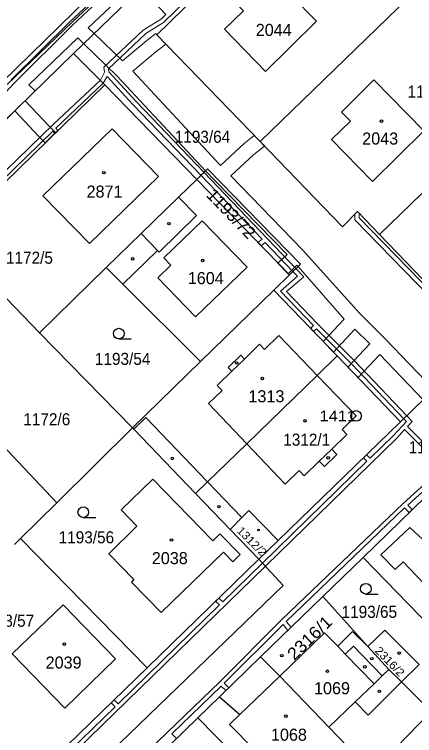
# Model space of a CAD drawing. Extents: x -679733 to -673243, y -1075091 to -1066557.
# Drawn here: x -676896.3 to -676840, y -1070289.4 to -1070187.9 of the extents above; entities that cross this region are included whole.
import ezdxf
from ezdxf.enums import TextEntityAlignment as Align

# ---------------------------------------------------------------- set-up
doc = ezdxf.new("R2010")
doc.units = 0
doc.header["$LTSCALE"] = 0.68
for name, color, linetype, lineweight in [('1', 7, 'Continuous', 25), ('13', 7, 'Continuous', 13), ('3', 7, 'Continuous', 25), ('4', 7, 'Continuous', 13), ('5', 7, 'Continuous', 25), ('8', 7, 'Continuous', 25)]:
    doc.layers.add(name, color=color, linetype=linetype, lineweight=lineweight)
doc.layers.add('2', color=7, linetype='Continuous')

msp = doc.modelspace()

# ---------------------------------------------------------------- linework, layer by layer
at = {"layer": '1'}
for p, q in [((-676840.48, -1070185.2), (-676861.71, -1070205.81)), ((-676825.8, -1070200.28), (-676844.9, -1070218.88)), ((-676830.41, -1070234.06), (-676844.9, -1070218.88)), ((-676870.08, -1070236.77), (-676879.66, -1070246.12)), ((-676870.78, -1070255.33), (-676865.92, -1070260.39)), ((-676865.92, -1070260.39), (-676861.87, -1070264.58)), ((-676895.42, -1070261.7), (-676877.6, -1070279.87)), ((-676870.46, -1070286.91), (-676857.42, -1070300.25))]:
    msp.add_line(p, q, dxfattribs=at)
for points in [[(-676832.51, -1070133.43), (-676854.69, -1070155.09), (-676859.7, -1070159.98), (-676881.87, -1070181.64), (-676904.05, -1070203.3), (-676909.06, -1070208.19), (-676931.24, -1070229.85)], [(-676861.71, -1070205.81), (-676876.23, -1070190.79), (-676855.15, -1070170.13), (-676859.37, -1070165.79), (-676887.94, -1070193.42), (-676883.55, -1070197.81)], [(-676847.22, -1070264.34), (-676834.97, -1070252.44), (-676823.5, -1070241.3), (-676809.22, -1070227.45), (-676805.9, -1070224.23), (-676792.81, -1070211.49), (-676779.62, -1070198.64), (-676771.39, -1070190.64), (-676762.54, -1070181.94), (-676757.47, -1070176.96), (-676751.79, -1070171.39)], [(-676887.94, -1070193.42), (-676981.38, -1070284.6), (-676977.21, -1070288.93)], [(-676870.63, -1070211.14), (-676883.55, -1070197.81), (-676905.66, -1070219.37), (-676892.74, -1070232.71), (-676883.35, -1070223.55)], [(-676793.19, -1070197.93), (-676794.67, -1070199.36), (-676802.14, -1070206.62), (-676809.26, -1070213.5), (-676811.13, -1070215.35), (-676830.41, -1070234.06), (-676841.95, -1070245.24), (-676859.18, -1070261.97), (-676861.87, -1070264.58)], [(-676844.9, -1070218.88), (-676848, -1070215.64), (-676850.13, -1070217.81), (-676861.71, -1070205.81)], [(-676870.63, -1070211.14), (-676869.12, -1070209.67), (-676856.03, -1070223.08), (-676857.59, -1070224.59)], [(-676870.63, -1070211.14), (-676873.17, -1070213.62), (-676878.45, -1070218.77), (-676883.35, -1070223.55)], [(-676859.79, -1070226.74), (-676857.59, -1070224.59), (-676870.63, -1070211.14)], [(-676883.35, -1070223.55), (-676881, -1070225.89), (-676870.08, -1070236.77), (-676859.79, -1070226.74)], [(-676859.79, -1070226.74), (-676850.88, -1070235.98), (-676841.95, -1070245.24)], [(-676902.67, -1070243.58), (-676890.31, -1070256.65), (-676879.66, -1070246.12), (-676892.74, -1070232.71)], [(-676850.88, -1070235.98), (-676853.67, -1070238.76), (-676863.58, -1070248.36), (-676869.1, -1070253.7), (-676870.78, -1070255.33)], [(-676879.66, -1070246.12), (-676879.49, -1070246.3), (-676870.78, -1070255.33)], [(-676896.28, -1070262.53), (-676895.42, -1070261.7), (-676890.31, -1070256.65)], [(-676865.92, -1070260.39), (-676864.28, -1070258.74), (-676863.29, -1070257.73), (-676859.18, -1070261.97)], [(-676861.87, -1070264.58), (-676858.44, -1070268.3), (-676930.16, -1070337.51), (-676926.43, -1070341.37), (-676925.05, -1070340.03), (-676912.17, -1070327.5), (-676905.5, -1070321.01), (-676888.01, -1070304.02), (-676870.46, -1070286.91), (-676867.43, -1070283.97), (-676861.63, -1070278.34), (-676852.87, -1070269.83), (-676847.22, -1070264.34)], [(-676861.87, -1070264.58), (-676877.6, -1070279.87), (-676891.99, -1070293.85)], [(-676847.22, -1070264.34), (-676829.71, -1070282.36), (-676817.36, -1070270.66)], [(-676850.78, -1070276.85), (-676848.72, -1070274.76), (-676846.55, -1070276.9), (-676852.87, -1070269.83)], [(-676841.82, -1070281.86), (-676839.35, -1070279.39), (-676844.16, -1070274.58), (-676846.55, -1070276.9)], [(-676850.78, -1070276.85), (-676852.63, -1070274.95), (-676858.93, -1070281.07)], [(-676841.82, -1070281.86), (-676843.58, -1070280.1), (-676844.52, -1070281), (-676848.58, -1070276.82), (-676849.73, -1070277.94), (-676850.78, -1070276.85)], [(-676845.94, -1070294.55), (-676850.66, -1070289.64), (-676852.04, -1070288.21), (-676858.93, -1070281.07), (-676861.63, -1070278.34)], [(-676845.94, -1070294.55), (-676837.65, -1070286.03), (-676841.82, -1070281.86)], [(-676867.43, -1070283.97), (-676864.55, -1070286.45), (-676866.01, -1070287.85), (-676859.08, -1070294.89), (-676857.77, -1070293.62), (-676856.31, -1070295.13), (-676855.37, -1070294.22), (-676849.04, -1070297.54), (-676845.94, -1070294.55)]]:
    msp.add_lwpolyline(points, dxfattribs=at)
for points in [[(-676860.95, -1070195.93), (-676853.77, -1070188.88), (-676860.81, -1070181.67), (-676865.34, -1070186.12), (-676864.03, -1070187.41), (-676866.71, -1070189.98)], [(-676838.66, -1070204.31), (-676845.7, -1070197.13), (-676850.27, -1070201.66), (-676848.99, -1070202.94), (-676851.66, -1070205.51), (-676845.9, -1070211.44)], [(-676882.54, -1070204.03), (-676876.01, -1070210.73), (-676885.72, -1070220.18), (-676892.26, -1070213.47)], [(-676879.81, -1070267.82), (-676875.62, -1070272.11), (-676866.85, -1070263.59), (-676865.52, -1070264.94), (-676864.51, -1070263.95), (-676867.35, -1070261.03), (-676868.35, -1070262.02), (-676876.81, -1070253.33), (-676881.26, -1070257.65), (-676879.03, -1070259.94), (-676883.01, -1070263.82), (-676879.45, -1070267.47)], [(-676835.19, -1070270.39), (-676835.83, -1070271.01), (-676841.59, -1070264.97), (-676842.69, -1070266.06), (-676844.71, -1070264), (-676840.63, -1070260.11), (-676838.79, -1070261.84), (-676835.2, -1070258.36), (-676828.42, -1070265.41), (-676834.43, -1070271.19)], [(-676882.03, -1070278.6), (-676889.4, -1070271), (-676896.58, -1070277.9), (-676889.19, -1070285.58)]]:
    msp.add_lwpolyline(points, close=True, dxfattribs=at)
at = {"layer": '13'}
for points in [[(-676880.55, -1070181.54), (-676888.48, -1070188.98), (-676896.71, -1070197.13)], [(-676835.6, -1070251.31), (-676840.97, -1070245.92), (-676840.31, -1070245.21), (-676841.08, -1070244.4), (-676848.38, -1070236.7), (-676853.59, -1070231.51), (-676857.98, -1070226.91), (-676855.56, -1070224.83), (-676856.66, -1070223.69), (-676869.61, -1070210.14), (-676879.13, -1070200.19), (-676883, -1070196), (-676883.05, -1070195.57), (-676877.8, -1070190.61), (-676875.3, -1070189.08), (-676866.81, -1070180.74)], [(-676896.27, -1070197.55), (-676888.08, -1070189.42), (-676880.34, -1070182.16)], [(-676881.86, -1070183.05), (-676888.13, -1070189.01), (-676897.27, -1070197.79)], [(-676878.43, -1070184.22), (-676874.98, -1070187.93), (-676875.56, -1070188.53), (-676878.16, -1070190.13), (-676883.69, -1070195.35), (-676883.6, -1070196.07), (-676884.18, -1070197.18), (-676890.76, -1070203.38), (-676921.41, -1070233.12)], [(-676837.28, -1070240.72), (-676844.1, -1070233.56), (-676847.67, -1070230.02), (-676855.73, -1070221.04), (-676865.84, -1070210.66), (-676862.61, -1070207.65), (-676861.09, -1070206.45), (-676861.71, -1070205.81), (-676862.53, -1070204.97), (-676863.95, -1070206.09), (-676867.27, -1070209.17), (-676879.62, -1070195.91), (-676876.38, -1070193.2), (-676874.95, -1070192.11), (-676876.23, -1070190.79), (-676876.39, -1070190.62), (-676877.66, -1070191.6), (-676881.07, -1070194.44), (-676885.05, -1070190.62), (-676885.9, -1070189.81), (-676880.38, -1070184.57)], [(-676906.87, -1070211.9), (-676896.23, -1070201.51), (-676892.86, -1070205.12), (-676891.94, -1070205.99), (-676890.47, -1070204.55), (-676891.4, -1070203.66), (-676894.76, -1070200.07), (-676893.34, -1070198.69), (-676894.23, -1070197.81), (-676887.36, -1070191.23), (-676886.52, -1070192.04), (-676881.85, -1070196.54), (-676869.38, -1070209.92), (-676868.04, -1070211.36), (-676857.92, -1070221.7), (-676859.19, -1070222.94), (-676857.76, -1070224.42), (-676856.53, -1070223.23), (-676856.37, -1070223.41), (-676849.86, -1070230.79), (-676852.82, -1070233.97), (-676851.38, -1070235.46), (-676848.37, -1070232.21), (-676846.28, -1070234.3), (-676849.36, -1070237.56), (-676847.93, -1070239.04), (-676844.84, -1070235.78), (-676838.77, -1070242.16)], [(-676912.93, -1070225.78), (-676890.88, -1070204.35), (-676890.59, -1070204.67), (-676890.16, -1070204.25), (-676890.44, -1070203.92), (-676883.77, -1070197.6), (-676883.23, -1070196.64), (-676879.59, -1070200.59), (-676870.04, -1070210.56), (-676861.42, -1070219.56), (-676862.01, -1070220.03), (-676861.58, -1070220.48), (-676861.01, -1070220), (-676857.08, -1070224.1), (-676856.43, -1070224.78), (-676858.84, -1070226.87), (-676854.21, -1070231.72), (-676854.62, -1070232.1), (-676854.2, -1070232.54), (-676853.79, -1070232.15)], [(-676903.08, -1070204.82), (-676896.27, -1070197.55)], [(-676830.57, -1070234.22), (-676847.78, -1070216.57), (-676847.75, -1070215.91), (-676848, -1070215.64), (-676848.37, -1070216.01), (-676848.38, -1070216.81), (-676831.01, -1070234.64)], [(-676853.79, -1070232.15), (-676848.78, -1070237.14), (-676841.51, -1070244.81), (-676841.12, -1070245.22), (-676842.96, -1070247.18), (-676846.24, -1070250.37), (-676846.74, -1070249.89), (-676847.17, -1070250.31), (-676846.67, -1070250.8), (-676861.36, -1070265.13), (-676866.97, -1070270.61), (-676867.53, -1070270.08), (-676867.96, -1070270.5), (-676867.4, -1070271.03), (-676881.68, -1070284.94), (-676882.24, -1070284.38), (-676882.67, -1070284.79), (-676882.11, -1070285.36), (-676894.7, -1070297.61)], [(-676922.91, -1070325.87), (-676860.97, -1070265.56), (-676842.52, -1070247.6), (-676841.37, -1070246.36), (-676836.03, -1070251.72), (-676841.58, -1070256.75), (-676858.64, -1070273.1), (-676867.38, -1070281.83), (-676897.24, -1070310.61)], [(-676873.46, -1070289.84), (-676874.13, -1070289.16), (-676867.17, -1070282.47), (-676866.53, -1070283.09), (-676866.1, -1070282.68), (-676866.75, -1070282.06), (-676858.48, -1070273.78), (-676857.79, -1070274.61), (-676857.35, -1070274.18), (-676858.05, -1070273.36), (-676841.37, -1070257.38), (-676840.72, -1070258.03), (-676840.3, -1070257.61), (-676840.93, -1070256.98), (-676835.1, -1070251.69)]]:
    msp.add_lwpolyline(points, dxfattribs=at)
at = {"layer": '3'}
for p, q in [((-676881.583, -1070233.59), (-676879.833, -1070233.59)), ((-676886.583, -1070258.73), (-676884.833, -1070258.73)), ((-676846.833, -1070269.5), (-676845.083, -1070269.5))]:
    msp.add_line(p, q, dxfattribs=at)
for centre in [(-676881.5829, -1070232.8398), (-676886.5829, -1070257.9798), (-676846.8329, -1070268.7498)]:
    msp.add_circle(centre, 0.75, dxfattribs=at)
at = {"layer": '4'}
for p, q in [((-676870.65, -1070216.2), (-676873.17, -1070213.62)), ((-676875.91, -1070221.37), (-676870.65, -1070216.2)), ((-676875.27, -1070222.18), (-676869.88, -1070216.99)), ((-676869.88, -1070216.99), (-676863.53, -1070223.5)), ((-676878.45, -1070218.77), (-676876.12, -1070221.16)), ((-676876.12, -1070221.16), (-676881, -1070225.89)), ((-676876.12, -1070221.16), (-676875.91, -1070221.37)), ((-676875.27, -1070222.18), (-676874.25, -1070223.23)), ((-676874.25, -1070223.23), (-676876.09, -1070225)), ((-676863.53, -1070223.5), (-676870.8, -1070230.49)), ((-676876.09, -1070225), (-676870.8, -1070230.49)), ((-676861.09, -1070235.07), (-676859.07, -1070233.12)), ((-676859.07, -1070233.12), (-676853.67, -1070238.76)), ((-676863.92, -1070236.42), (-676861.78, -1070234.35)), ((-676861.78, -1070234.35), (-676861.09, -1070235.07)), ((-676866.22, -1070237.61), (-676864.44, -1070235.88)), ((-676864.44, -1070235.88), (-676863.92, -1070236.42)), ((-676865.7, -1070238.14), (-676863.92, -1070236.42)), ((-676867.77, -1070240.14), (-676865.7, -1070238.14)), ((-676865.7, -1070238.14), (-676866.22, -1070237.61)), ((-676853.67, -1070238.76), (-676848.21, -1070244.43)), ((-676867.05, -1070240.83), (-676867.77, -1070240.14)), ((-676868.97, -1070242.69), (-676867.05, -1070240.83)), ((-676868.97, -1070242.69), (-676863.58, -1070248.36)), ((-676850.18, -1070246.32), (-676848.21, -1070244.43)), ((-676879.49, -1070246.3), (-676877.8, -1070244.67)), ((-676869.1, -1070253.7), (-676877.8, -1070244.67)), ((-676849.49, -1070247.04), (-676850.18, -1070246.32)), ((-676851.63, -1070249.1), (-676849.49, -1070247.04)), ((-676863.58, -1070248.36), (-676858.18, -1070254.02)), ((-676853.39, -1070250.78), (-676851.63, -1070249.1)), ((-676850.91, -1070249.85), (-676851.63, -1070249.1)), ((-676852.66, -1070251.53), (-676850.91, -1070249.85)), ((-676855.53, -1070252.84), (-676853.39, -1070250.78)), ((-676853.39, -1070250.78), (-676852.66, -1070251.53)), ((-676858.18, -1070254.02), (-676856.21, -1070252.13)), ((-676856.21, -1070252.13), (-676855.53, -1070252.84)), ((-676864.28, -1070258.74), (-676869.1, -1070253.7)), ((-676846.55, -1070276.9), (-676843.58, -1070280.1)), ((-676845.67, -1070282.12), (-676849.73, -1070277.94)), ((-676845.67, -1070282.12), (-676844.52, -1070281)), ((-676858.93, -1070281.07), (-676864.55, -1070286.45)), ((-676841.82, -1070281.86), (-676846.48, -1070286.52)), ((-676848.33, -1070284.67), (-676845.67, -1070282.12)), ((-676852.04, -1070288.21), (-676848.33, -1070284.67)), ((-676846.48, -1070286.52), (-676848.33, -1070284.67))]:
    msp.add_line(p, q, dxfattribs=at)
at = {"layer": '5'}
for centre, radius in [((-676844.6368, -1070202.9492), 0.175), ((-676883.6968, -1070210.1892), 0.175), ((-676874.5368, -1070217.3692), 0.175), ((-676879.6368, -1070222.3192), 0.175), ((-676869.7968, -1070222.5592), 0.175), ((-676865.0168, -1070236.9792), 0.175), ((-676861.3868, -1070239.1592), 0.175), ((-676855.3868, -1070245.1192), 0.175), ((-676874.0668, -1070250.4092), 0.175), ((-676852.1368, -1070250.3192), 0.175), ((-676867.4868, -1070257.1892), 0.175), ((-676861.9346, -1070260.4894), 0.1172), ((-676874.1668, -1070261.8992), 0.175), ((-676889.2468, -1070276.5492), 0.175), ((-676842.1468, -1070277.8092), 0.175), ((-676858.6468, -1070278.1792), 0.175), ((-676845.9868, -1070278.5792), 0.175), ((-676846.9668, -1070279.7392), 0.175), ((-676852.2468, -1070280.3592), 0.175), ((-676844.9168, -1070283.1792), 0.175), ((-676858.0768, -1070286.6892), 0.175)]:
    msp.add_circle(centre, radius, dxfattribs=at)
at = {"layer": '8'}
for radius in [0.75, 0.03]:
    msp.add_circle((-676848.21, -1070244.4298), radius, dxfattribs=at)

# ---------------------------------------------------------------- texts
at = {"layer": '2'}
for s, p in [('2044', (-676862.32, -1070190.95)), ('2043', (-676847.34, -1070206.239)), ('2871', (-676886.12, -1070213.7)), ('1604', (-676871.88, -1070225.88)), ('1313', (-676863.35, -1070242.509)), ('2038', (-676876.94, -1070265.29)), ('2039', (-676891.88, -1070279.989)), ('1069', (-676854.12, -1070283.6)), ('1068', (-676860.18, -1070290.14))]:
    msp.add_text(s, height=1.7, dxfattribs=at).set_placement(p)
at = {"layer": '2', "width": 0.95}
for s, p in [('1193/62', (-676840.96, -1070199.62)), ('1193/64', (-676873.72, -1070205.989)), ('1172/5', (-676897.46, -1070223.009)), ('1193/54', (-676884.95, -1070237.249)), ('1172/6', (-676895.02, -1070245.749)), ('1312/1', (-676858.45, -1070248.62)), ('1193/20', (-676840.8, -1070249.69)), ('1193/56', (-676890.05, -1070262.36)), ('1193/65', (-676850.24, -1070272.85)), ('1193/57', (-676901.3, -1070274.1))]:
    msp.add_text(s, height=1.7, dxfattribs=at).set_placement(p)
at = {"layer": '2', "width": 1.05}
msp.add_text('1193/72', height=1.7, rotation=314, dxfattribs=at).set_placement((-676866.3907, -1070216.5535), align=Align.CENTER)
at = {"layer": '2', "width": 1.1}
for s, height, rotation, p in [('1312/2', 1.14, 315, (-676865.073, -1070260.683)), ('2316/1', 1.7, 44, (-676856.899, -1070278.911)), ('2316/2', 1.14, 314, (-676845.65, -1070277.555))]:
    msp.add_text(s, height=height, rotation=rotation, dxfattribs=at).set_placement(p)
at = {"layer": '8', "width": 1.15}
msp.add_text('1411', height=1.5, dxfattribs=at).set_placement((-676848.209, -1070245.179), align=Align.RIGHT)

doc.saveas('drawing.dxf')
